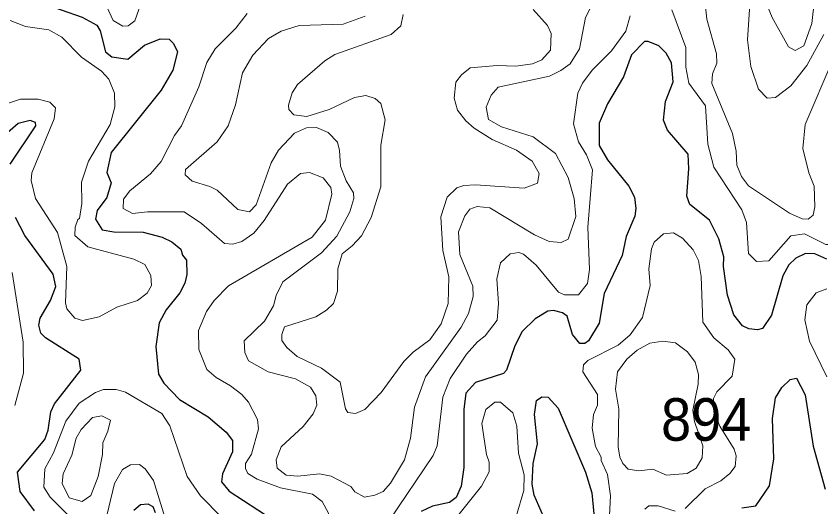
# Model space of a CAD drawing. Extents: x 763.2 to 816.8, y 7896.5 to 7952.7.
# Drawn here: x 785.743 to 788.764, y 7916.492 to 7918.336 of the extents above; entities that cross this region are included whole.
import ezdxf

# ---------------------------------------------------------------- set-up
doc = ezdxf.new("R2010")
doc.units = 0
doc.header["$LTSCALE"] = 0.064
doc.layers.add('1', color=7, linetype='Continuous', lineweight=25)
doc.layers.add('2', color=7, linetype='Continuous', lineweight=13)
doc.layers.add('21', color=7, linetype='Continuous')

msp = doc.modelspace()

# ---------------------------------------------------------------- linework, layer by layer
at = {"layer": '1'}
for points in [[(785.7542, 7918.4153), (785.9908, 7918.3312), (786.046, 7918.3019), (786.0584, 7918.2796), (786.0782, 7918.2017), (786.102, 7918.1824), (786.1621, 7918.174), (786.2243, 7918.226), (786.2837, 7918.2499), (786.3169, 7918.2484), (786.3329, 7918.232), (786.3482, 7918.2014), (786.3316, 7918.1325), (786.287, 7918.0575), (786.0992, 7917.8227), (786.0831, 7917.7484), (786.099, 7917.7091), (786.0838, 7917.6534), (786.0466, 7917.6056), (786.0405, 7917.5722)], [(788.2654, 7917.8171), (788.1883, 7917.9074), (788.1734, 7917.9443), (788.1811, 7918.0141), (788.2093, 7918.0889), (788.2028, 7918.1597), (788.183, 7918.1965), (788.1557, 7918.2239), (788.1159, 7918.2402), (788.1017, 7918.2401), (788.0536, 7918.19), (788.0232, 7918.107), (787.9626, 7918.0053), (787.9317, 7917.9329), (787.9319, 7917.8499), (787.9634, 7917.7951), (788.0434, 7917.6969), (788.0644, 7917.6549), (788.0698, 7917.6123), (788.0652, 7917.5833), (788.0332, 7917.5079), (788.0185, 7917.4366), (787.9498, 7917.2927), (787.9319, 7917.1813), (787.8911, 7917.1159), (787.8784, 7917.1055), (787.8586, 7917.1055), (787.8318, 7917.1394), (787.811, 7917.2076), (787.7935, 7917.2202), (787.7599, 7917.23), (787.7393, 7917.2269), (787.6912, 7917.1985), (787.643, 7917.1502), (787.6146, 7917.0963), (787.5836, 7917.0048), (787.5723, 7916.9929), (787.4674, 7916.9591), (787.4306, 7916.9187), (787.4238, 7916.8581), (787.4238, 7916.6402), (787.4137, 7916.5689), (787.3944, 7916.5273), (787.3702, 7916.5077), (787.3057, 7916.4938), (787.263, 7916.4739)], [(785.7197, 7917.7791), (785.8161, 7917.9231), (785.8158, 7917.9354), (785.7956, 7917.9435), (785.75, 7917.9321), (785.6686, 7917.8614)], [(788.3814, 7917.4981), (788.3464, 7917.5691), (788.2717, 7917.6271), (788.2606, 7917.6586), (788.2685, 7917.762), (788.2654, 7917.8171)], [(785.8122, 7916.477), (785.7574, 7916.5491), (785.7478, 7916.6219), (785.8504, 7916.7446), (785.8625, 7916.7799), (785.8725, 7916.8487), (785.8871, 7916.8783), (785.9857, 7917.0058), (785.979, 7917.0463), (785.8528, 7917.1271), (785.8359, 7917.1447), (785.8283, 7917.1748), (785.8332, 7917.2006), (785.8711, 7917.2671), (785.8917, 7917.3193), (785.8813, 7917.3654), (785.7748, 7917.5113), (785.7408, 7917.5793)], [(786.0405, 7917.5722), (786.0656, 7917.5326), (786.1099, 7917.5244), (786.2193, 7917.5241), (786.2915, 7917.5055), (786.3267, 7917.4877)], [(788.7863, 7917.4224), (788.7412, 7917.4422), (788.7059, 7917.4435), (788.6699, 7917.4258), (788.6434, 7917.401), (788.6213, 7917.3601), (788.5782, 7917.2123), (788.5449, 7917.162), (788.5259, 7917.1565), (788.4929, 7917.1611), (788.4698, 7917.1724), (788.4368, 7917.2132), (788.4132, 7917.2869), (788.3985, 7917.3946), (788.3997, 7917.4314), (788.3814, 7917.4981)], [(786.3267, 7917.4877), (786.3613, 7917.4593), (786.3673, 7917.4376), (786.3817, 7917.4191), (786.3836, 7917.3651), (786.3755, 7917.3327), (786.3568, 7917.2955), (786.3064, 7917.2318), (786.2801, 7917.1825), (786.267, 7917.0939), (786.277, 7916.9905), (786.2977, 7916.9563), (786.3559, 7916.8952), (786.4631, 7916.8305), (786.5318, 7916.7728), (786.5547, 7916.7412), (786.5546, 7916.6979), (786.5172, 7916.6163), (786.514, 7916.5858), (786.543, 7916.5504), (786.7035, 7916.445)], [(788.4676, 7916.4875), (788.5194, 7916.4952), (788.5711, 7916.5706), (788.5874, 7916.6716), (788.5826, 7916.8234), (788.5939, 7916.9007), (788.6168, 7916.9405), (788.6482, 7916.9708), (788.6731, 7916.9748), (788.7055, 7916.9121), (788.7355, 7916.7201), (788.7801, 7916.558)], [(787.7231, 7916.456), (787.6872, 7916.536), (787.6803, 7916.5769), (787.6836, 7916.655), (787.6999, 7916.7281), (787.6886, 7916.8391), (787.6969, 7916.8916), (787.7169, 7916.9047), (787.7404, 7916.904), (787.7775, 7916.863), (787.8807, 7916.6221), (787.9035, 7916.5441), (787.9119, 7916.4652)], [(786.2663, 7916.4693), (786.2568, 7916.4915), (786.2383, 7916.5014), (786.2095, 7916.4993), (786.1842, 7916.4778)]]:
    msp.add_lwpolyline(points, dxfattribs=at)
at = {"layer": '2'}
for points in [[(788.8042, 7918.6246), (788.7503, 7918.4865), (788.7301, 7918.3077), (788.6999, 7918.2242), (788.6669, 7918.2064), (788.6419, 7918.22), (788.5812, 7918.3307), (788.5481, 7918.4103), (788.5382, 7918.4701), (788.5282, 7918.6278), (788.5137, 7918.7021), (788.4953, 7918.9197), (788.4786, 7919.0197), (788.4202, 7919.2329), (788.4364, 7919.3479), (788.4722, 7919.4285), (788.4902, 7919.4877), (788.5019, 7919.5855), (788.4938, 7919.6455), (788.4792, 7919.6849), (788.4514, 7919.7244), (788.3442, 7919.7984), (788.3445, 7919.8306), (788.3572, 7919.8721)], [(786.2113, 7918.3815), (786.1886, 7918.3175), (786.1631, 7918.2992), (786.1427, 7918.2971), (786.1065, 7918.3195), (786.0671, 7918.4066)], [(786.848, 7916.9413), (786.8673, 7916.9089), (786.8717, 7916.8733), (786.8581, 7916.8408), (786.8198, 7916.7939), (786.7372, 7916.7168), (786.7191, 7916.6682), (786.7226, 7916.6368), (786.7559, 7916.6109), (786.8001, 7916.6075), (786.8815, 7916.6156), (786.925, 7916.6071), (786.9993, 7916.5681), (787.0147, 7916.5483), (787.0504, 7916.5287), (787.0893, 7916.5353), (787.1205, 7916.5489), (787.1487, 7916.5808), (787.2005, 7916.668), (787.2232, 7916.7497), (787.2383, 7916.8661), (787.279, 7916.9797), (787.414, 7917.1662), (787.4405, 7917.2178), (787.4582, 7917.2822), (787.4568, 7917.3208), (787.4079, 7917.4393), (787.4041, 7917.525), (787.427, 7917.5845), (787.4455, 7917.6107), (787.4739, 7917.6197), (787.5207, 7917.6146), (787.6891, 7917.5139), (787.7434, 7917.4882), (787.7886, 7917.4852), (787.8152, 7917.4971), (787.8445, 7917.5826), (787.838, 7917.6502), (787.8156, 7917.7297), (787.7677, 7917.8198), (787.6841, 7917.8822), (787.5652, 7917.9189), (787.516, 7917.9472), (787.5079, 7917.9933), (787.5259, 7918.0388), (787.5523, 7918.0682), (787.7454, 7918.1094), (787.7881, 7918.1305), (787.8226, 7918.1567), (787.8575, 7918.2124), (787.8805, 7918.3307), (787.928, 7918.4227)], [(788.775, 7918.2663), (788.7113, 7918.1493), (788.6513, 7918.0732), (788.5935, 7918.0292), (788.5624, 7918.0274), (788.5303, 7918.0614), (788.5016, 7918.1463), (788.4888, 7918.246), (788.4986, 7918.3995)], [(788.331, 7918.3712), (788.3362, 7918.324), (788.3721, 7918.1933), (788.3738, 7918.1584), (788.3576, 7918.1184), (788.3544, 7918.0818), (788.4326, 7917.8949), (788.4458, 7917.8276), (788.4485, 7917.7753), (788.4663, 7917.7325), (788.4918, 7917.6976), (788.6466, 7917.5951), (788.6941, 7917.5736), (788.716, 7917.5725), (788.7349, 7917.5871), (788.7419, 7917.619), (788.7385, 7917.697), (788.7188, 7917.747), (788.6962, 7917.8377), (788.7054, 7917.9288), (788.8084, 7918.1717)], [(786.6476, 7916.5961), (786.6124, 7916.6175), (786.604, 7916.6361), (786.6041, 7916.655), (786.626, 7916.69), (786.653, 7916.7852), (786.6494, 7916.8199), (786.6152, 7916.8851), (786.5899, 7916.9138), (786.5476, 7916.9467), (786.4938, 7916.9772), (786.4581, 7917.0081), (786.428, 7917.0831), (786.4279, 7917.154), (786.4572, 7917.2263), (786.4865, 7917.2676), (786.5402, 7917.3227), (786.8535, 7917.505), (786.9044, 7917.5689), (786.9274, 7917.6661), (786.9241, 7917.6918), (786.8952, 7917.7277), (786.8447, 7917.7479), (786.8105, 7917.7443), (786.7612, 7917.7045), (786.6736, 7917.5676), (786.635, 7917.5196), (786.5896, 7917.4886), (786.5561, 7917.4784), (786.5247, 7917.4814), (786.4383, 7917.5565), (786.3734, 7917.5995), (786.2363, 7917.6001), (786.1794, 7917.5935), (786.1447, 7917.6122), (786.1458, 7917.648), (786.169, 7917.6793), (786.2477, 7917.7434), (786.287, 7917.7896), (786.3369, 7917.8864), (786.3631, 7917.9226), (786.428, 7918.0697), (786.4584, 7918.1617), (786.4905, 7918.213), (786.5676, 7918.29), (786.6096, 7918.3451)], [(787.0536, 7918.3358), (786.9711, 7918.3052), (786.8059, 7918.3001), (786.7376, 7918.2789), (786.6899, 7918.2514), (786.6318, 7918.1883), (786.593, 7918.1224), (786.5658, 7918.002), (786.5389, 7917.9226), (786.4975, 7917.8635), (786.3783, 7917.7589), (786.3777, 7917.7393), (786.4036, 7917.7155), (786.4694, 7917.6958), (786.4976, 7917.6809), (786.5745, 7917.6093), (786.6186, 7917.6003), (786.644, 7917.6264), (786.7002, 7917.7843), (786.7274, 7917.832), (786.7883, 7917.8959), (786.8329, 7917.9156), (786.8702, 7917.9173), (786.9139, 7917.8977), (786.9489, 7917.8623), (786.9571, 7917.831), (786.9606, 7917.772), (786.9823, 7917.7161), (787.0091, 7917.6715), (787.0109, 7917.6501), (786.996, 7917.6002), (786.9468, 7917.5091), (786.8893, 7917.4466), (786.7444, 7917.3373), (786.719, 7917.2862), (786.7089, 7917.2468), (786.6752, 7917.1888), (786.5992, 7917.1155)], [(787.6835, 7918.3609), (787.7372, 7918.3006), (787.7509, 7918.2706), (787.7493, 7918.2074), (787.7159, 7918.1714), (787.6813, 7918.1559), (787.6193, 7918.1473), (787.5488, 7918.1505), (787.4476, 7918.1407), (787.4146, 7918.1149), (787.3929, 7918.0878), (787.3878, 7918.0274), (787.4, 7917.982), (787.4311, 7917.9414), (787.4617, 7917.914), (787.5305, 7917.8722), (787.6211, 7917.8317), (787.6797, 7917.791), (787.7063, 7917.7445), (787.7004, 7917.7084), (787.65, 7917.6888), (787.4673, 7917.7019), (787.4231, 7917.699), (787.3972, 7917.6899), (787.361, 7917.6555), (787.3369, 7917.5819), (787.345, 7917.4544), (787.3678, 7917.3565), (787.3645, 7917.2559), (787.3389, 7917.179), (787.2962, 7917.1191), (787.2338, 7917.0729), (787.1982, 7917.0375), (787.1128, 7916.9208), (787.0519, 7916.857), (787.017, 7916.8428), (786.9876, 7916.8466), (786.9796, 7916.8598), (786.9588, 7916.9607), (786.8887, 7917.0129), (786.7977, 7917.0561), (786.7584, 7917.0904), (786.7405, 7917.1162), (786.7405, 7917.1389), (786.7503, 7917.1676), (786.8684, 7917.2056), (786.9084, 7917.2307), (786.9337, 7917.256), (786.9493, 7917.3015), (786.9508, 7917.3864), (786.9668, 7917.4429), (787.0048, 7917.4719), (787.0396, 7917.5103), (787.0756, 7917.5793), (787.1116, 7917.6944), (787.1113, 7917.8509), (787.1279, 7917.9453), (787.1114, 7918.007), (787.0908, 7918.026), (787.0552, 7918.0371), (787.0126, 7918.0302), (786.9184, 7917.9848), (786.8347, 7917.9589), (786.7854, 7917.9651), (786.7668, 7917.985), (786.765, 7918.0012), (786.7791, 7918.0473), (786.7995, 7918.0782), (786.9019, 7918.1674), (786.9394, 7918.1908), (787.1509, 7918.2658), (787.1873, 7918.2993), (787.1954, 7918.3411)], [(787.145, 7916.442), (787.309, 7916.6843), (787.3236, 7916.7216), (787.345, 7916.9041), (787.3717, 7916.9745), (787.4333, 7917.0653), (787.4749, 7917.1119), (787.5032, 7917.1338), (787.5483, 7917.1936), (787.5538, 7917.2554), (787.5472, 7917.3478), (787.5612, 7917.4086), (787.5977, 7917.4425), (787.6303, 7917.447), (787.6472, 7917.4407), (787.695, 7917.3995), (787.7793, 7917.2979), (787.802, 7917.2878), (787.8544, 7917.288), (787.8872, 7917.3313), (787.8953, 7917.384), (787.8891, 7917.5425), (787.907, 7917.7581), (787.8843, 7917.8146), (787.8537, 7917.8637), (787.8348, 7917.9309), (787.8512, 7918.0454), (787.8694, 7918.0829), (787.9055, 7918.1328), (787.9783, 7918.2044), (788.0321, 7918.2794), (788.0482, 7918.3365)], [(788.2043, 7918.3591), (788.2569, 7918.217), (788.2576, 7918.1437), (788.268, 7918.0832), (788.3313, 7917.998), (788.3397, 7917.8542), (788.3619, 7917.7675), (788.4673, 7917.6082), (788.4843, 7917.5597), (788.492, 7917.4435), (788.5228, 7917.4129), (788.5689, 7917.4155), (788.6513, 7917.5098)], [(785.7202, 7918.3187), (785.7773, 7918.2969), (785.8653, 7918.2837), (785.914, 7918.2565), (785.9881, 7918.1813), (786.0631, 7918.1291), (786.0908, 7918.0981), (786.1123, 7918.0454), (786.1136, 7917.9948), (786.0958, 7917.9279), (786.014, 7917.7906), (785.988, 7917.7115), (785.9891, 7917.6317), (785.9809, 7917.5749), (785.9741, 7917.5708), (785.9646, 7917.5425), (785.9629, 7917.511), (786.0122, 7917.4689), (786.1841, 7917.4226), (786.2255, 7917.4025), (786.2478, 7917.3615), (786.2504, 7917.3234), (786.2346, 7917.295), (786.1985, 7917.267), (786.1203, 7917.2423), (786.054, 7917.2059), (785.9921, 7917.1913), (785.963, 7917.2007), (785.9335, 7917.2358), (785.9285, 7917.2583), (785.9332, 7917.3946), (785.8983, 7917.5226), (785.8154, 7917.6502), (785.7986, 7917.7174), (785.8012, 7917.7462), (785.8855, 7917.9501), (785.8901, 7917.9905), (785.8692, 7918.0123), (785.8259, 7918.024), (785.7586, 7918.0236), (785.6123, 7917.975)], [(788.6513, 7917.5098), (788.7031, 7917.5176), (788.7828, 7917.4768), (788.798, 7917.4773), (788.8124, 7917.5027), (788.8108, 7917.5648)], [(788.2548, 7916.4858), (788.329, 7916.5589), (788.3885, 7916.5896), (788.4226, 7916.6173), (788.4425, 7916.6431), (788.4465, 7916.6828), (788.4385, 7916.7085), (788.3841, 7916.7954), (788.3617, 7916.8521), (788.3612, 7916.899), (788.3737, 7916.9237), (788.4313, 7916.9827), (788.4409, 7917.0472), (788.4156, 7917.0816), (788.3618, 7917.1273), (788.3213, 7917.1852), (788.3147, 7917.3577), (788.3048, 7917.4169), (788.285, 7917.457), (788.245, 7917.5018), (788.211, 7917.5209), (788.1731, 7917.5175), (788.1379, 7917.4857), (788.1283, 7917.4613), (788.1175, 7917.3854), (788.1236, 7917.3232), (788.0937, 7917.2027), (788.0484, 7917.1383), (788.0028, 7917.0992), (787.8896, 7917.0418), (787.873, 7917.0249), (787.8709, 7916.9986), (787.925, 7916.9143), (787.9249, 7916.8734), (787.9106, 7916.8392), (787.9055, 7916.7872), (787.9176, 7916.7189), (787.9396, 7916.6778), (787.9385, 7916.6657), (787.9627, 7916.6129), (787.9744, 7916.5334), (787.97, 7916.4592)], [(785.7276, 7917.3723), (785.7691, 7917.1106), (785.7705, 7916.9937), (785.7372, 7916.872)], [(788.7864, 7916.9805), (788.7211, 7917.1138), (788.7042, 7917.1948), (788.7117, 7917.2509), (788.7462, 7917.2953), (788.7867, 7917.3105)], [(786.5992, 7917.1155), (786.6008, 7917.0718), (786.6155, 7917.0399), (786.6895, 7916.9991), (786.7919, 7916.973), (786.848, 7916.9413)], [(786.5145, 7916.4517), (786.4346, 7916.5335), (786.3844, 7916.6055), (786.3196, 7916.7957), (786.2898, 7916.8423), (786.1527, 7916.9225), (786.1184, 7916.9327), (786.0711, 7916.9327), (786.0402, 7916.9212), (785.9795, 7916.8817), (785.9292, 7916.8141), (785.8825, 7916.6952), (785.851, 7916.6347), (785.8463, 7916.5659), (785.8708, 7916.5275), (785.9832, 7916.4148)], [(787.6196, 7916.4557), (787.6489, 7916.5532), (787.6506, 7916.6116), (787.6289, 7916.6935), (787.6229, 7916.7951), (787.6081, 7916.8449), (787.5616, 7916.8848), (787.5404, 7916.8851), (787.5062, 7916.857), (787.4913, 7916.8044), (787.5089, 7916.6888), (787.519, 7916.659), (787.5191, 7916.623), (787.4895, 7916.5697), (787.3399, 7916.3811)], [(786.0755, 7916.4284), (786.1126, 7916.5794), (786.1424, 7916.6317), (786.1716, 7916.6499), (786.2063, 7916.6508), (786.2277, 7916.6349), (786.2586, 7916.5902), (786.3121, 7916.4169)], [(786.9126, 7916.4382), (786.9158, 7916.4677), (786.8914, 7916.5121), (786.8553, 7916.5398), (786.7356, 7916.5635), (786.6476, 7916.5961)], [(788.1036, 7916.4828), (788.1176, 7916.4953), (788.1535, 7916.4956), (788.2164, 7916.4759)]]:
    msp.add_lwpolyline(points, dxfattribs=at)
for points in [[(788.1707, 7917.1136), (788.2187, 7917.1084), (788.2636, 7917.0741), (788.2922, 7917.035), (788.3043, 7916.9892), (788.3029, 7916.9527), (788.2835, 7916.8549), (788.2892, 7916.813), (788.321, 7916.7209), (788.3177, 7916.676), (788.2954, 7916.637), (788.2624, 7916.6165), (788.1842, 7916.6111), (788.1328, 7916.6332), (788.0808, 7916.6272), (788.0402, 7916.6339), (788.0206, 7916.655), (788.009, 7916.679), (788.0025, 7916.7175), (788.0056, 7916.8589), (787.9927, 7916.9338), (788.0007, 7916.9994), (788.0353, 7917.0461), (788.0747, 7917.0806), (788.1214, 7917.1071)], [(786.0501, 7916.6063), (786.0664, 7916.6886), (786.0684, 7916.732), (786.0875, 7916.7761), (786.0973, 7916.8178), (786.065, 7916.8341), (786.0291, 7916.8274), (785.9863, 7916.7822), (785.9677, 7916.7495), (785.9517, 7916.6861), (785.9189, 7916.6162), (785.9157, 7916.5799), (785.9419, 7916.5253), (785.9904, 7916.5121), (786.0227, 7916.5348)]]:
    msp.add_lwpolyline(points, close=True, dxfattribs=at)

# ---------------------------------------------------------------- texts
at = {"layer": '21', "width": 0.95}
msp.add_text('894', height=0.16, dxfattribs=at).set_placement((788.164, 7916.7401))

doc.saveas('drawing.dxf')
